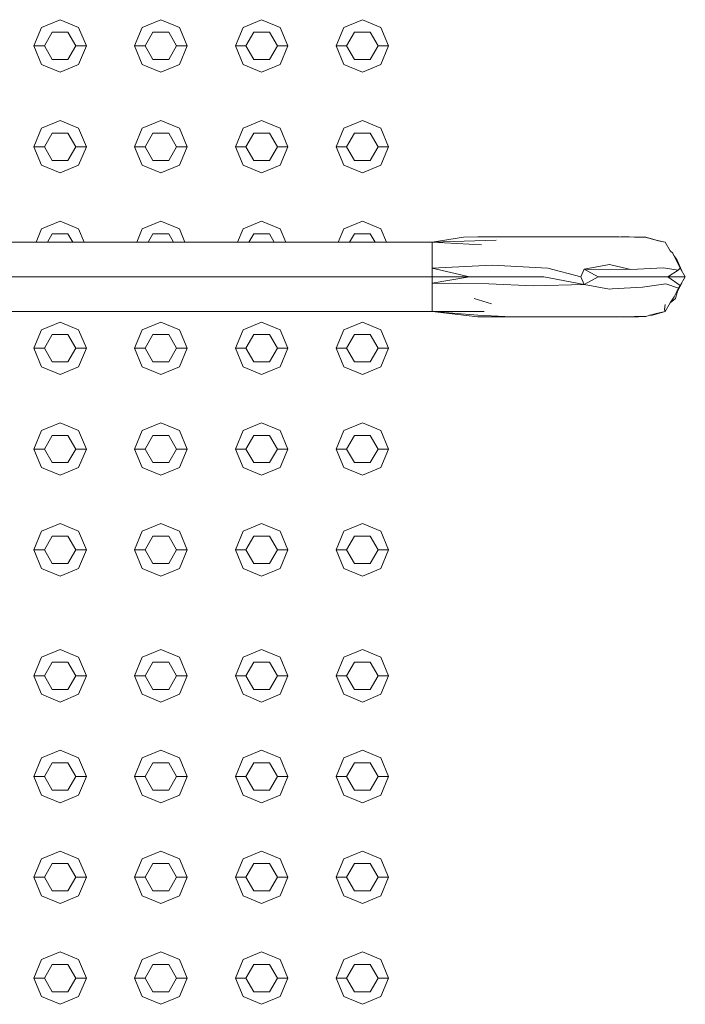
# Model space of a CAD drawing. Header units: millimetres. Extents: x -261 to 187, y -214 to 106.
# Tile 622 of 656: x -213.838 to -213.52, y 12.789 to 13.259. Entities that reach past the tile are written whole.
import ezdxf

# ---------------------------------------------------------------- set-up
doc = ezdxf.new("R2010")
doc.units = ezdxf.units.MM
doc.header["$LTSCALE"] = 0.005
doc.header["$MEASUREMENT"] = 0
doc.layers.add('IFC-Elemento construtivo genérico-Contorno', color=9, linetype='Continuous', lineweight=5)
doc.layers.add('IFC-Escada-Contorno', color=9, linetype='Continuous', lineweight=5)

msp = doc.modelspace()

# ---------------------------------------------------------------- linework, layer by layer
at = {"layer": 'IFC-Elemento construtivo genérico-Contorno', "lineweight": 5}
for p, q in [((-213.8274, 13.25548), (-213.81855, 13.25914)), ((-213.81855, 13.25914), (-213.80969, 13.25548)), ((-213.77931, 13.25548), (-213.77046, 13.25914)), ((-213.77046, 13.25914), (-213.7616, 13.25548)), ((-213.73122, 13.25548), (-213.72236, 13.25914)), ((-213.72236, 13.25914), (-213.71351, 13.25548)), ((-213.68313, 13.25548), (-213.67427, 13.25914)), ((-213.67427, 13.25914), (-213.66542, 13.25548)), ((-213.83107, 13.24662), (-213.8274, 13.25548)), ((-213.82606, 13.24662), (-213.8223, 13.25313)), ((-213.8223, 13.25313), (-213.81479, 13.25313)), ((-213.81479, 13.25313), (-213.81103, 13.24662)), ((-213.80969, 13.25548), (-213.80602, 13.24662)), ((-213.78298, 13.24662), (-213.77931, 13.25548)), ((-213.77797, 13.24662), (-213.77421, 13.25313)), ((-213.77421, 13.25313), (-213.7667, 13.25313)), ((-213.7667, 13.25313), (-213.76294, 13.24662)), ((-213.7616, 13.25548), (-213.75793, 13.24662)), ((-213.73489, 13.24662), (-213.73122, 13.25548)), ((-213.72988, 13.24662), (-213.72612, 13.25313)), ((-213.72612, 13.25313), (-213.71861, 13.25313)), ((-213.71861, 13.25313), (-213.71485, 13.24662)), ((-213.71351, 13.25548), (-213.70984, 13.24662)), ((-213.6868, 13.24662), (-213.68313, 13.25548)), ((-213.68179, 13.24662), (-213.67803, 13.25313)), ((-213.67803, 13.25313), (-213.67052, 13.25313)), ((-213.67052, 13.25313), (-213.66676, 13.24662)), ((-213.66542, 13.25548), (-213.66175, 13.24662)), ((-213.83107, 13.24662), (-213.82606, 13.24662)), ((-213.83107, 13.24662), (-213.8274, 13.23777)), ((-213.82606, 13.24662), (-213.8223, 13.24011)), ((-213.81479, 13.24011), (-213.81103, 13.24662)), ((-213.81103, 13.24662), (-213.80602, 13.24662)), ((-213.80969, 13.23777), (-213.80602, 13.24662)), ((-213.78298, 13.24662), (-213.77797, 13.24662)), ((-213.78298, 13.24662), (-213.77931, 13.23777)), ((-213.77797, 13.24662), (-213.77421, 13.24011)), ((-213.7667, 13.24011), (-213.76294, 13.24662)), ((-213.76294, 13.24662), (-213.75793, 13.24662)), ((-213.7616, 13.23777), (-213.75793, 13.24662)), ((-213.73489, 13.24662), (-213.72988, 13.24662)), ((-213.73489, 13.24662), (-213.73122, 13.23777)), ((-213.72988, 13.24662), (-213.72612, 13.24011)), ((-213.71861, 13.24011), (-213.71485, 13.24662)), ((-213.71485, 13.24662), (-213.70984, 13.24662)), ((-213.71351, 13.23777), (-213.70984, 13.24662)), ((-213.6868, 13.24662), (-213.68179, 13.24662)), ((-213.6868, 13.24662), (-213.68313, 13.23777)), ((-213.68179, 13.24662), (-213.67803, 13.24011)), ((-213.67052, 13.24011), (-213.66676, 13.24662)), ((-213.66676, 13.24662), (-213.66175, 13.24662)), ((-213.66542, 13.23777), (-213.66175, 13.24662)), ((-213.8274, 13.23777), (-213.81855, 13.2341)), ((-213.8223, 13.24011), (-213.81479, 13.24011)), ((-213.81855, 13.2341), (-213.80969, 13.23777)), ((-213.77931, 13.23777), (-213.77046, 13.2341)), ((-213.77421, 13.24011), (-213.7667, 13.24011)), ((-213.77046, 13.2341), (-213.7616, 13.23777)), ((-213.73122, 13.23777), (-213.72236, 13.2341)), ((-213.72612, 13.24011), (-213.71861, 13.24011)), ((-213.72236, 13.2341), (-213.71351, 13.23777)), ((-213.68313, 13.23777), (-213.67427, 13.2341)), ((-213.67803, 13.24011), (-213.67052, 13.24011)), ((-213.67427, 13.2341), (-213.66542, 13.23777)), ((-213.8274, 13.20739), (-213.81855, 13.21106)), ((-213.81855, 13.21106), (-213.80969, 13.20739)), ((-213.77931, 13.20739), (-213.77046, 13.21106)), ((-213.77046, 13.21106), (-213.7616, 13.20739)), ((-213.73122, 13.20739), (-213.72236, 13.21106)), ((-213.72236, 13.21106), (-213.71351, 13.20739)), ((-213.68313, 13.20739), (-213.67427, 13.21106)), ((-213.67427, 13.21106), (-213.66542, 13.20739)), ((-213.83107, 13.19853), (-213.8274, 13.20739)), ((-213.82606, 13.19853), (-213.8223, 13.20504)), ((-213.8223, 13.20504), (-213.81479, 13.20504)), ((-213.81479, 13.20504), (-213.81103, 13.19853)), ((-213.80969, 13.20739), (-213.80602, 13.19853)), ((-213.78298, 13.19853), (-213.77931, 13.20739)), ((-213.77797, 13.19853), (-213.77421, 13.20504)), ((-213.77421, 13.20504), (-213.7667, 13.20504)), ((-213.7667, 13.20504), (-213.76294, 13.19853)), ((-213.7616, 13.20739), (-213.75793, 13.19853)), ((-213.73489, 13.19853), (-213.73122, 13.20739)), ((-213.72988, 13.19853), (-213.72612, 13.20504)), ((-213.72612, 13.20504), (-213.71861, 13.20504)), ((-213.71861, 13.20504), (-213.71485, 13.19853)), ((-213.71351, 13.20739), (-213.70984, 13.19853)), ((-213.6868, 13.19853), (-213.68313, 13.20739)), ((-213.68179, 13.19853), (-213.67803, 13.20504)), ((-213.67803, 13.20504), (-213.67052, 13.20504)), ((-213.67052, 13.20504), (-213.66676, 13.19853)), ((-213.66542, 13.20739), (-213.66175, 13.19853)), ((-213.83107, 13.19853), (-213.82606, 13.19853)), ((-213.83107, 13.19853), (-213.8274, 13.18967)), ((-213.82606, 13.19853), (-213.8223, 13.19202)), ((-213.81479, 13.19202), (-213.81103, 13.19853)), ((-213.81103, 13.19853), (-213.80602, 13.19853)), ((-213.80969, 13.18967), (-213.80602, 13.19853)), ((-213.78298, 13.19853), (-213.77797, 13.19853)), ((-213.78298, 13.19853), (-213.77931, 13.18967)), ((-213.77797, 13.19853), (-213.77421, 13.19202)), ((-213.7667, 13.19202), (-213.76294, 13.19853)), ((-213.76294, 13.19853), (-213.75793, 13.19853)), ((-213.7616, 13.18967), (-213.75793, 13.19853)), ((-213.73489, 13.19853), (-213.72988, 13.19853)), ((-213.73489, 13.19853), (-213.73122, 13.18967)), ((-213.72988, 13.19853), (-213.72612, 13.19202)), ((-213.71861, 13.19202), (-213.71485, 13.19853)), ((-213.71485, 13.19853), (-213.70984, 13.19853)), ((-213.71351, 13.18967), (-213.70984, 13.19853)), ((-213.6868, 13.19853), (-213.68179, 13.19853)), ((-213.6868, 13.19853), (-213.68313, 13.18967)), ((-213.68179, 13.19853), (-213.67803, 13.19202)), ((-213.67052, 13.19202), (-213.66676, 13.19853)), ((-213.66676, 13.19853), (-213.66175, 13.19853)), ((-213.66542, 13.18967), (-213.66175, 13.19853)), ((-213.8223, 13.19202), (-213.81479, 13.19202)), ((-213.77421, 13.19202), (-213.7667, 13.19202)), ((-213.72612, 13.19202), (-213.71861, 13.19202)), ((-213.67803, 13.19202), (-213.67052, 13.19202)), ((-213.8274, 13.18967), (-213.81855, 13.18601)), ((-213.81855, 13.18601), (-213.80969, 13.18967)), ((-213.77931, 13.18967), (-213.77046, 13.18601)), ((-213.77046, 13.18601), (-213.7616, 13.18967)), ((-213.73122, 13.18967), (-213.72236, 13.18601)), ((-213.72236, 13.18601), (-213.71351, 13.18967)), ((-213.68313, 13.18967), (-213.67427, 13.18601)), ((-213.67427, 13.18601), (-213.66542, 13.18967)), ((-213.8274, 13.15929), (-213.81855, 13.16296)), ((-213.81855, 13.16296), (-213.80969, 13.15929)), ((-213.77931, 13.15929), (-213.77046, 13.16296)), ((-213.77046, 13.16296), (-213.7616, 13.15929)), ((-213.73122, 13.15929), (-213.72236, 13.16296)), ((-213.72236, 13.16296), (-213.71351, 13.15929)), ((-213.68313, 13.15929), (-213.67427, 13.16296)), ((-213.67427, 13.16296), (-213.66542, 13.15929)), ((-213.83003, 13.15294), (-213.8274, 13.15929)), ((-213.80969, 13.15929), (-213.80706, 13.15294)), ((-213.78194, 13.15294), (-213.77931, 13.15929)), ((-213.7616, 13.15929), (-213.75897, 13.15294)), ((-213.73385, 13.15294), (-213.73122, 13.15929)), ((-213.71351, 13.15929), (-213.71088, 13.15294)), ((-213.68576, 13.15294), (-213.68313, 13.15929)), ((-213.66542, 13.15929), (-213.66279, 13.15294)), ((-213.82462, 13.15294), (-213.8223, 13.15694)), ((-213.8223, 13.15694), (-213.81479, 13.15694)), ((-213.81479, 13.15694), (-213.81248, 13.15294)), ((-213.77652, 13.15294), (-213.77421, 13.15694)), ((-213.77421, 13.15694), (-213.7667, 13.15694)), ((-213.7667, 13.15694), (-213.76439, 13.15294)), ((-213.72843, 13.15294), (-213.72612, 13.15694)), ((-213.72612, 13.15694), (-213.71861, 13.15694)), ((-213.71861, 13.15694), (-213.7163, 13.15294)), ((-213.68034, 13.15294), (-213.67803, 13.15694)), ((-213.67803, 13.15694), (-213.67052, 13.15694)), ((-213.67052, 13.15694), (-213.6682, 13.15294)), ((-213.8274, 13.1112), (-213.81855, 13.11487)), ((-213.81855, 13.11487), (-213.80969, 13.1112)), ((-213.77931, 13.1112), (-213.77046, 13.11487)), ((-213.77046, 13.11487), (-213.7616, 13.1112)), ((-213.73122, 13.1112), (-213.72236, 13.11487)), ((-213.72236, 13.11487), (-213.71351, 13.1112)), ((-213.68313, 13.1112), (-213.67427, 13.11487)), ((-213.67427, 13.11487), (-213.66542, 13.1112)), ((-213.83107, 13.10235), (-213.8274, 13.1112)), ((-213.80969, 13.1112), (-213.80602, 13.10235)), ((-213.78298, 13.10235), (-213.77931, 13.1112)), ((-213.7616, 13.1112), (-213.75793, 13.10235)), ((-213.73489, 13.10235), (-213.73122, 13.1112)), ((-213.71351, 13.1112), (-213.70984, 13.10235)), ((-213.6868, 13.10235), (-213.68313, 13.1112)), ((-213.66542, 13.1112), (-213.66175, 13.10235)), ((-213.82606, 13.10235), (-213.8223, 13.10885)), ((-213.8223, 13.10885), (-213.81479, 13.10885)), ((-213.81479, 13.10885), (-213.81103, 13.10235)), ((-213.77797, 13.10235), (-213.77421, 13.10885)), ((-213.77421, 13.10885), (-213.7667, 13.10885)), ((-213.7667, 13.10885), (-213.76294, 13.10235)), ((-213.72988, 13.10235), (-213.72612, 13.10885)), ((-213.72612, 13.10885), (-213.71861, 13.10885)), ((-213.71861, 13.10885), (-213.71485, 13.10235)), ((-213.68179, 13.10235), (-213.67803, 13.10885)), ((-213.67803, 13.10885), (-213.67052, 13.10885)), ((-213.67052, 13.10885), (-213.66676, 13.10235)), ((-213.83107, 13.10235), (-213.82606, 13.10235)), ((-213.83107, 13.10235), (-213.8274, 13.09349)), ((-213.82606, 13.10235), (-213.8223, 13.09584)), ((-213.81479, 13.09584), (-213.81103, 13.10235)), ((-213.81103, 13.10235), (-213.80602, 13.10235)), ((-213.80969, 13.09349), (-213.80602, 13.10235)), ((-213.78298, 13.10235), (-213.77797, 13.10235)), ((-213.78298, 13.10235), (-213.77931, 13.09349)), ((-213.77797, 13.10235), (-213.77421, 13.09584)), ((-213.7667, 13.09584), (-213.76294, 13.10235)), ((-213.76294, 13.10235), (-213.75793, 13.10235)), ((-213.7616, 13.09349), (-213.75793, 13.10235)), ((-213.73489, 13.10235), (-213.72988, 13.10235)), ((-213.73489, 13.10235), (-213.73122, 13.09349)), ((-213.72988, 13.10235), (-213.72612, 13.09584)), ((-213.71861, 13.09584), (-213.71485, 13.10235)), ((-213.71485, 13.10235), (-213.70984, 13.10235)), ((-213.71351, 13.09349), (-213.70984, 13.10235)), ((-213.6868, 13.10235), (-213.68179, 13.10235)), ((-213.6868, 13.10235), (-213.68313, 13.09349)), ((-213.68179, 13.10235), (-213.67803, 13.09584)), ((-213.67052, 13.09584), (-213.66676, 13.10235)), ((-213.66676, 13.10235), (-213.66175, 13.10235)), ((-213.66542, 13.09349), (-213.66175, 13.10235)), ((-213.8274, 13.09349), (-213.81855, 13.08982)), ((-213.8223, 13.09584), (-213.81479, 13.09584)), ((-213.81855, 13.08982), (-213.80969, 13.09349)), ((-213.77931, 13.09349), (-213.77046, 13.08982)), ((-213.77421, 13.09584), (-213.7667, 13.09584)), ((-213.77046, 13.08982), (-213.7616, 13.09349)), ((-213.73122, 13.09349), (-213.72236, 13.08982)), ((-213.72612, 13.09584), (-213.71861, 13.09584)), ((-213.72236, 13.08982), (-213.71351, 13.09349)), ((-213.68313, 13.09349), (-213.67427, 13.08982)), ((-213.67803, 13.09584), (-213.67052, 13.09584)), ((-213.67427, 13.08982), (-213.66542, 13.09349)), ((-213.83107, 13.05425), (-213.8274, 13.06311)), ((-213.8274, 13.06311), (-213.81855, 13.06678)), ((-213.81855, 13.06678), (-213.80969, 13.06311)), ((-213.80969, 13.06311), (-213.80602, 13.05425)), ((-213.78298, 13.05425), (-213.77931, 13.06311)), ((-213.77931, 13.06311), (-213.77046, 13.06678)), ((-213.77046, 13.06678), (-213.7616, 13.06311)), ((-213.7616, 13.06311), (-213.75793, 13.05425)), ((-213.73489, 13.05425), (-213.73122, 13.06311)), ((-213.73122, 13.06311), (-213.72236, 13.06678)), ((-213.72236, 13.06678), (-213.71351, 13.06311)), ((-213.71351, 13.06311), (-213.70984, 13.05425)), ((-213.6868, 13.05425), (-213.68313, 13.06311)), ((-213.68313, 13.06311), (-213.67427, 13.06678)), ((-213.67427, 13.06678), (-213.66542, 13.06311)), ((-213.66542, 13.06311), (-213.66175, 13.05425)), ((-213.82606, 13.05425), (-213.8223, 13.06076)), ((-213.8223, 13.06076), (-213.81479, 13.06076)), ((-213.81479, 13.06076), (-213.81103, 13.05425)), ((-213.77797, 13.05425), (-213.77421, 13.06076)), ((-213.77421, 13.06076), (-213.7667, 13.06076)), ((-213.7667, 13.06076), (-213.76294, 13.05425)), ((-213.72988, 13.05425), (-213.72612, 13.06076)), ((-213.72612, 13.06076), (-213.71861, 13.06076)), ((-213.71861, 13.06076), (-213.71485, 13.05425)), ((-213.68179, 13.05425), (-213.67803, 13.06076)), ((-213.67803, 13.06076), (-213.67052, 13.06076)), ((-213.67052, 13.06076), (-213.66676, 13.05425)), ((-213.83107, 13.05425), (-213.82606, 13.05425)), ((-213.83107, 13.05425), (-213.8274, 13.0454)), ((-213.82606, 13.05425), (-213.8223, 13.04775)), ((-213.81479, 13.04775), (-213.81103, 13.05425)), ((-213.81103, 13.05425), (-213.80602, 13.05425)), ((-213.80969, 13.0454), (-213.80602, 13.05425)), ((-213.78298, 13.05425), (-213.77797, 13.05425)), ((-213.78298, 13.05425), (-213.77931, 13.0454)), ((-213.77797, 13.05425), (-213.77421, 13.04775)), ((-213.7667, 13.04775), (-213.76294, 13.05425)), ((-213.76294, 13.05425), (-213.75793, 13.05425)), ((-213.7616, 13.0454), (-213.75793, 13.05425)), ((-213.73489, 13.05425), (-213.72988, 13.05425)), ((-213.73489, 13.05425), (-213.73122, 13.0454)), ((-213.72988, 13.05425), (-213.72612, 13.04775)), ((-213.71861, 13.04775), (-213.71485, 13.05425)), ((-213.71485, 13.05425), (-213.70984, 13.05425)), ((-213.71351, 13.0454), (-213.70984, 13.05425)), ((-213.6868, 13.05425), (-213.68179, 13.05425)), ((-213.6868, 13.05425), (-213.68313, 13.0454)), ((-213.68179, 13.05425), (-213.67803, 13.04775)), ((-213.67052, 13.04775), (-213.66676, 13.05425)), ((-213.66676, 13.05425), (-213.66175, 13.05425)), ((-213.66542, 13.0454), (-213.66175, 13.05425)), ((-213.8274, 13.0454), (-213.81855, 13.04173)), ((-213.8223, 13.04775), (-213.81479, 13.04775)), ((-213.81855, 13.04173), (-213.80969, 13.0454)), ((-213.77931, 13.0454), (-213.77046, 13.04173)), ((-213.77421, 13.04775), (-213.7667, 13.04775)), ((-213.77046, 13.04173), (-213.7616, 13.0454)), ((-213.73122, 13.0454), (-213.72236, 13.04173)), ((-213.72612, 13.04775), (-213.71861, 13.04775)), ((-213.72236, 13.04173), (-213.71351, 13.0454)), ((-213.68313, 13.0454), (-213.67427, 13.04173)), ((-213.67803, 13.04775), (-213.67052, 13.04775)), ((-213.67427, 13.04173), (-213.66542, 13.0454)), ((-213.8274, 13.01502), (-213.81855, 13.01869)), ((-213.81855, 13.01869), (-213.80969, 13.01502)), ((-213.77931, 13.01502), (-213.77046, 13.01869)), ((-213.77046, 13.01869), (-213.7616, 13.01502)), ((-213.73122, 13.01502), (-213.72236, 13.01869)), ((-213.72236, 13.01869), (-213.71351, 13.01502)), ((-213.68313, 13.01502), (-213.67427, 13.01869)), ((-213.67427, 13.01869), (-213.66542, 13.01502)), ((-213.83107, 13.00616), (-213.8274, 13.01502)), ((-213.82606, 13.00616), (-213.8223, 13.01267)), ((-213.8223, 13.01267), (-213.81479, 13.01267)), ((-213.81479, 13.01267), (-213.81103, 13.00616)), ((-213.80969, 13.01502), (-213.80602, 13.00616)), ((-213.78298, 13.00616), (-213.77931, 13.01502)), ((-213.77797, 13.00616), (-213.77421, 13.01267)), ((-213.77421, 13.01267), (-213.7667, 13.01267)), ((-213.7667, 13.01267), (-213.76294, 13.00616)), ((-213.7616, 13.01502), (-213.75793, 13.00616)), ((-213.73489, 13.00616), (-213.73122, 13.01502)), ((-213.72988, 13.00616), (-213.72612, 13.01267)), ((-213.72612, 13.01267), (-213.71861, 13.01267)), ((-213.71861, 13.01267), (-213.71485, 13.00616)), ((-213.71351, 13.01502), (-213.70984, 13.00616)), ((-213.6868, 13.00616), (-213.68313, 13.01502)), ((-213.68179, 13.00616), (-213.67803, 13.01267)), ((-213.67803, 13.01267), (-213.67052, 13.01267)), ((-213.67052, 13.01267), (-213.66676, 13.00616)), ((-213.66542, 13.01502), (-213.66175, 13.00616)), ((-213.83107, 13.00616), (-213.82606, 13.00616)), ((-213.83107, 13.00616), (-213.8274, 12.99731)), ((-213.82606, 13.00616), (-213.8223, 12.99966)), ((-213.81479, 12.99966), (-213.81103, 13.00616)), ((-213.81103, 13.00616), (-213.80602, 13.00616)), ((-213.80969, 12.99731), (-213.80602, 13.00616)), ((-213.78298, 13.00616), (-213.77797, 13.00616)), ((-213.78298, 13.00616), (-213.77931, 12.99731)), ((-213.77797, 13.00616), (-213.77421, 12.99966)), ((-213.7667, 12.99966), (-213.76294, 13.00616)), ((-213.76294, 13.00616), (-213.75793, 13.00616)), ((-213.7616, 12.99731), (-213.75793, 13.00616)), ((-213.73489, 13.00616), (-213.72988, 13.00616)), ((-213.73489, 13.00616), (-213.73122, 12.99731)), ((-213.72988, 13.00616), (-213.72612, 12.99966)), ((-213.71861, 12.99966), (-213.71485, 13.00616)), ((-213.71485, 13.00616), (-213.70984, 13.00616)), ((-213.71351, 12.99731), (-213.70984, 13.00616)), ((-213.6868, 13.00616), (-213.68179, 13.00616)), ((-213.6868, 13.00616), (-213.68313, 12.99731)), ((-213.68179, 13.00616), (-213.67803, 12.99966)), ((-213.67052, 12.99966), (-213.66676, 13.00616)), ((-213.66676, 13.00616), (-213.66175, 13.00616)), ((-213.66542, 12.99731), (-213.66175, 13.00616)), ((-213.8274, 12.99731), (-213.81855, 12.99364)), ((-213.8223, 12.99966), (-213.81479, 12.99966)), ((-213.81855, 12.99364), (-213.80969, 12.99731)), ((-213.77931, 12.99731), (-213.77046, 12.99364)), ((-213.77421, 12.99966), (-213.7667, 12.99966)), ((-213.77046, 12.99364), (-213.7616, 12.99731)), ((-213.73122, 12.99731), (-213.72236, 12.99364)), ((-213.72612, 12.99966), (-213.71861, 12.99966)), ((-213.72236, 12.99364), (-213.71351, 12.99731)), ((-213.68313, 12.99731), (-213.67427, 12.99364)), ((-213.67803, 12.99966), (-213.67052, 12.99966)), ((-213.67427, 12.99364), (-213.66542, 12.99731)), ((-213.8274, 12.9549), (-213.81855, 12.95857)), ((-213.81855, 12.95857), (-213.80969, 12.9549)), ((-213.77931, 12.9549), (-213.77046, 12.95857)), ((-213.77046, 12.95857), (-213.7616, 12.9549)), ((-213.73122, 12.9549), (-213.72236, 12.95857)), ((-213.72236, 12.95857), (-213.71351, 12.9549)), ((-213.68313, 12.9549), (-213.67427, 12.95857)), ((-213.67427, 12.95857), (-213.66542, 12.9549)), ((-213.83107, 12.94605), (-213.8274, 12.9549)), ((-213.82606, 12.94605), (-213.8223, 12.95256)), ((-213.8223, 12.95256), (-213.81479, 12.95256)), ((-213.81479, 12.95256), (-213.81103, 12.94605)), ((-213.80969, 12.9549), (-213.80602, 12.94605)), ((-213.78298, 12.94605), (-213.77931, 12.9549)), ((-213.77797, 12.94605), (-213.77421, 12.95256)), ((-213.77421, 12.95256), (-213.7667, 12.95256)), ((-213.7667, 12.95256), (-213.76294, 12.94605)), ((-213.7616, 12.9549), (-213.75793, 12.94605)), ((-213.73489, 12.94605), (-213.73122, 12.9549)), ((-213.72988, 12.94605), (-213.72612, 12.95256)), ((-213.72612, 12.95256), (-213.71861, 12.95256)), ((-213.71861, 12.95256), (-213.71485, 12.94605)), ((-213.71351, 12.9549), (-213.70984, 12.94605)), ((-213.6868, 12.94605), (-213.68313, 12.9549)), ((-213.68179, 12.94605), (-213.67803, 12.95256)), ((-213.67803, 12.95256), (-213.67052, 12.95256)), ((-213.67052, 12.95256), (-213.66676, 12.94605)), ((-213.66542, 12.9549), (-213.66175, 12.94605)), ((-213.83107, 12.94605), (-213.82606, 12.94605)), ((-213.83107, 12.94605), (-213.8274, 12.93719)), ((-213.82606, 12.94605), (-213.8223, 12.93954)), ((-213.81479, 12.93954), (-213.81103, 12.94605)), ((-213.81103, 12.94605), (-213.80602, 12.94605)), ((-213.80969, 12.93719), (-213.80602, 12.94605)), ((-213.78298, 12.94605), (-213.77797, 12.94605)), ((-213.78298, 12.94605), (-213.77931, 12.93719)), ((-213.77797, 12.94605), (-213.77421, 12.93954)), ((-213.7667, 12.93954), (-213.76294, 12.94605)), ((-213.76294, 12.94605), (-213.75793, 12.94605)), ((-213.7616, 12.93719), (-213.75793, 12.94605)), ((-213.73489, 12.94605), (-213.72988, 12.94605)), ((-213.73489, 12.94605), (-213.73122, 12.93719)), ((-213.72988, 12.94605), (-213.72612, 12.93954)), ((-213.71861, 12.93954), (-213.71485, 12.94605)), ((-213.71485, 12.94605), (-213.70984, 12.94605)), ((-213.71351, 12.93719), (-213.70984, 12.94605)), ((-213.6868, 12.94605), (-213.68179, 12.94605)), ((-213.6868, 12.94605), (-213.68313, 12.93719)), ((-213.68179, 12.94605), (-213.67803, 12.93954)), ((-213.67052, 12.93954), (-213.66676, 12.94605)), ((-213.66676, 12.94605), (-213.66175, 12.94605)), ((-213.66542, 12.93719), (-213.66175, 12.94605)), ((-213.8274, 12.93719), (-213.81855, 12.93352)), ((-213.8223, 12.93954), (-213.81479, 12.93954)), ((-213.81855, 12.93352), (-213.80969, 12.93719)), ((-213.77931, 12.93719), (-213.77046, 12.93352)), ((-213.77421, 12.93954), (-213.7667, 12.93954)), ((-213.77046, 12.93352), (-213.7616, 12.93719)), ((-213.73122, 12.93719), (-213.72236, 12.93352)), ((-213.72612, 12.93954), (-213.71861, 12.93954)), ((-213.72236, 12.93352), (-213.71351, 12.93719)), ((-213.68313, 12.93719), (-213.67427, 12.93352)), ((-213.67803, 12.93954), (-213.67052, 12.93954)), ((-213.67427, 12.93352), (-213.66542, 12.93719)), ((-213.8274, 12.90681), (-213.81855, 12.91048)), ((-213.81855, 12.91048), (-213.80969, 12.90681)), ((-213.77931, 12.90681), (-213.77046, 12.91048)), ((-213.77046, 12.91048), (-213.7616, 12.90681)), ((-213.73122, 12.90681), (-213.72236, 12.91048)), ((-213.72236, 12.91048), (-213.71351, 12.90681)), ((-213.68313, 12.90681), (-213.67427, 12.91048)), ((-213.67427, 12.91048), (-213.66542, 12.90681)), ((-213.83107, 12.89796), (-213.8274, 12.90681)), ((-213.82606, 12.89796), (-213.8223, 12.90447)), ((-213.8223, 12.90447), (-213.81479, 12.90447)), ((-213.81479, 12.90447), (-213.81103, 12.89796)), ((-213.80969, 12.90681), (-213.80602, 12.89796)), ((-213.78298, 12.89796), (-213.77931, 12.90681)), ((-213.77797, 12.89796), (-213.77421, 12.90447)), ((-213.77421, 12.90447), (-213.7667, 12.90447)), ((-213.7667, 12.90447), (-213.76294, 12.89796)), ((-213.7616, 12.90681), (-213.75793, 12.89796)), ((-213.73489, 12.89796), (-213.73122, 12.90681)), ((-213.72988, 12.89796), (-213.72612, 12.90447)), ((-213.72612, 12.90447), (-213.71861, 12.90447)), ((-213.71861, 12.90447), (-213.71485, 12.89796)), ((-213.71351, 12.90681), (-213.70984, 12.89796)), ((-213.6868, 12.89796), (-213.68313, 12.90681)), ((-213.68179, 12.89796), (-213.67803, 12.90447)), ((-213.67803, 12.90447), (-213.67052, 12.90447)), ((-213.67052, 12.90447), (-213.66676, 12.89796)), ((-213.66542, 12.90681), (-213.66175, 12.89796)), ((-213.83107, 12.89796), (-213.82606, 12.89796)), ((-213.83107, 12.89796), (-213.8274, 12.8891)), ((-213.82606, 12.89796), (-213.8223, 12.89145)), ((-213.81479, 12.89145), (-213.81103, 12.89796)), ((-213.81103, 12.89796), (-213.80602, 12.89796)), ((-213.80969, 12.8891), (-213.80602, 12.89796)), ((-213.78298, 12.89796), (-213.77797, 12.89796)), ((-213.78298, 12.89796), (-213.77931, 12.8891)), ((-213.77797, 12.89796), (-213.77421, 12.89145)), ((-213.7667, 12.89145), (-213.76294, 12.89796)), ((-213.76294, 12.89796), (-213.75793, 12.89796)), ((-213.7616, 12.8891), (-213.75793, 12.89796)), ((-213.73489, 12.89796), (-213.72988, 12.89796)), ((-213.73489, 12.89796), (-213.73122, 12.8891)), ((-213.72988, 12.89796), (-213.72612, 12.89145)), ((-213.71861, 12.89145), (-213.71485, 12.89796)), ((-213.71485, 12.89796), (-213.70984, 12.89796)), ((-213.71351, 12.8891), (-213.70984, 12.89796)), ((-213.6868, 12.89796), (-213.68179, 12.89796)), ((-213.6868, 12.89796), (-213.68313, 12.8891)), ((-213.68179, 12.89796), (-213.67803, 12.89145)), ((-213.67052, 12.89145), (-213.66676, 12.89796)), ((-213.66676, 12.89796), (-213.66175, 12.89796)), ((-213.66542, 12.8891), (-213.66175, 12.89796)), ((-213.8223, 12.89145), (-213.81479, 12.89145)), ((-213.77421, 12.89145), (-213.7667, 12.89145)), ((-213.72612, 12.89145), (-213.71861, 12.89145)), ((-213.67803, 12.89145), (-213.67052, 12.89145)), ((-213.8274, 12.8891), (-213.81855, 12.88544)), ((-213.81855, 12.88544), (-213.80969, 12.8891)), ((-213.77931, 12.8891), (-213.77046, 12.88544)), ((-213.77046, 12.88544), (-213.7616, 12.8891)), ((-213.73122, 12.8891), (-213.72236, 12.88544)), ((-213.72236, 12.88544), (-213.71351, 12.8891)), ((-213.68313, 12.8891), (-213.67427, 12.88544)), ((-213.67427, 12.88544), (-213.66542, 12.8891)), ((-213.8274, 12.85872), (-213.81855, 12.86239)), ((-213.81855, 12.86239), (-213.80969, 12.85872)), ((-213.77931, 12.85872), (-213.77046, 12.86239)), ((-213.77046, 12.86239), (-213.7616, 12.85872)), ((-213.73122, 12.85872), (-213.72236, 12.86239)), ((-213.72236, 12.86239), (-213.71351, 12.85872)), ((-213.68313, 12.85872), (-213.67427, 12.86239)), ((-213.67427, 12.86239), (-213.66542, 12.85872)), ((-213.83107, 12.84986), (-213.8274, 12.85872)), ((-213.82606, 12.84986), (-213.8223, 12.85637)), ((-213.8223, 12.85637), (-213.81479, 12.85637)), ((-213.81479, 12.85637), (-213.81103, 12.84986)), ((-213.80969, 12.85872), (-213.80602, 12.84986)), ((-213.78298, 12.84986), (-213.77931, 12.85872)), ((-213.77797, 12.84986), (-213.77421, 12.85637)), ((-213.77421, 12.85637), (-213.7667, 12.85637)), ((-213.7667, 12.85637), (-213.76294, 12.84986)), ((-213.7616, 12.85872), (-213.75793, 12.84986)), ((-213.73489, 12.84986), (-213.73122, 12.85872)), ((-213.72988, 12.84986), (-213.72612, 12.85637)), ((-213.72612, 12.85637), (-213.71861, 12.85637)), ((-213.71861, 12.85637), (-213.71485, 12.84986)), ((-213.71351, 12.85872), (-213.70984, 12.84986)), ((-213.6868, 12.84986), (-213.68313, 12.85872)), ((-213.68179, 12.84986), (-213.67803, 12.85637)), ((-213.67803, 12.85637), (-213.67052, 12.85637)), ((-213.67052, 12.85637), (-213.66676, 12.84986)), ((-213.66542, 12.85872), (-213.66175, 12.84986)), ((-213.83107, 12.84986), (-213.82606, 12.84986)), ((-213.83107, 12.84986), (-213.8274, 12.84101)), ((-213.82606, 12.84986), (-213.8223, 12.84336)), ((-213.81479, 12.84336), (-213.81103, 12.84986)), ((-213.81103, 12.84986), (-213.80602, 12.84986)), ((-213.80969, 12.84101), (-213.80602, 12.84986)), ((-213.78298, 12.84986), (-213.77797, 12.84986)), ((-213.78298, 12.84986), (-213.77931, 12.84101)), ((-213.77797, 12.84986), (-213.77421, 12.84336)), ((-213.7667, 12.84336), (-213.76294, 12.84986)), ((-213.76294, 12.84986), (-213.75793, 12.84986)), ((-213.7616, 12.84101), (-213.75793, 12.84986)), ((-213.73489, 12.84986), (-213.72988, 12.84986)), ((-213.73489, 12.84986), (-213.73122, 12.84101)), ((-213.72988, 12.84986), (-213.72612, 12.84336)), ((-213.71861, 12.84336), (-213.71485, 12.84986)), ((-213.71485, 12.84986), (-213.70984, 12.84986)), ((-213.71351, 12.84101), (-213.70984, 12.84986)), ((-213.6868, 12.84986), (-213.68179, 12.84986)), ((-213.6868, 12.84986), (-213.68313, 12.84101)), ((-213.68179, 12.84986), (-213.67803, 12.84336)), ((-213.67052, 12.84336), (-213.66676, 12.84986)), ((-213.66676, 12.84986), (-213.66175, 12.84986)), ((-213.66542, 12.84101), (-213.66175, 12.84986)), ((-213.8223, 12.84336), (-213.81479, 12.84336)), ((-213.77421, 12.84336), (-213.7667, 12.84336)), ((-213.72612, 12.84336), (-213.71861, 12.84336)), ((-213.67803, 12.84336), (-213.67052, 12.84336)), ((-213.8274, 12.84101), (-213.81855, 12.83734)), ((-213.81855, 12.83734), (-213.80969, 12.84101)), ((-213.77931, 12.84101), (-213.77046, 12.83734)), ((-213.77046, 12.83734), (-213.7616, 12.84101)), ((-213.73122, 12.84101), (-213.72236, 12.83734)), ((-213.72236, 12.83734), (-213.71351, 12.84101)), ((-213.68313, 12.84101), (-213.67427, 12.83734)), ((-213.67427, 12.83734), (-213.66542, 12.84101)), ((-213.8274, 12.81063), (-213.81855, 12.8143)), ((-213.81855, 12.8143), (-213.80969, 12.81063)), ((-213.77931, 12.81063), (-213.77046, 12.8143)), ((-213.77046, 12.8143), (-213.7616, 12.81063)), ((-213.73122, 12.81063), (-213.72236, 12.8143)), ((-213.72236, 12.8143), (-213.71351, 12.81063)), ((-213.68313, 12.81063), (-213.67427, 12.8143)), ((-213.67427, 12.8143), (-213.66542, 12.81063)), ((-213.83107, 12.80177), (-213.8274, 12.81063)), ((-213.80969, 12.81063), (-213.80602, 12.80177)), ((-213.78298, 12.80177), (-213.77931, 12.81063)), ((-213.7616, 12.81063), (-213.75793, 12.80177)), ((-213.73489, 12.80177), (-213.73122, 12.81063)), ((-213.71351, 12.81063), (-213.70984, 12.80177)), ((-213.6868, 12.80177), (-213.68313, 12.81063)), ((-213.66542, 12.81063), (-213.66175, 12.80177)), ((-213.82606, 12.80177), (-213.8223, 12.80828)), ((-213.8223, 12.80828), (-213.81479, 12.80828)), ((-213.81479, 12.80828), (-213.81103, 12.80177)), ((-213.77797, 12.80177), (-213.77421, 12.80828)), ((-213.77421, 12.80828), (-213.7667, 12.80828)), ((-213.7667, 12.80828), (-213.76294, 12.80177)), ((-213.72988, 12.80177), (-213.72612, 12.80828)), ((-213.72612, 12.80828), (-213.71861, 12.80828)), ((-213.71861, 12.80828), (-213.71485, 12.80177)), ((-213.68179, 12.80177), (-213.67803, 12.80828)), ((-213.67803, 12.80828), (-213.67052, 12.80828)), ((-213.67052, 12.80828), (-213.66676, 12.80177)), ((-213.83107, 12.80177), (-213.82606, 12.80177)), ((-213.83107, 12.80177), (-213.8274, 12.79292)), ((-213.82606, 12.80177), (-213.8223, 12.79527)), ((-213.81479, 12.79527), (-213.81103, 12.80177)), ((-213.81103, 12.80177), (-213.80602, 12.80177)), ((-213.80969, 12.79292), (-213.80602, 12.80177)), ((-213.78298, 12.80177), (-213.77797, 12.80177)), ((-213.78298, 12.80177), (-213.77931, 12.79292)), ((-213.77797, 12.80177), (-213.77421, 12.79527)), ((-213.7667, 12.79527), (-213.76294, 12.80177)), ((-213.76294, 12.80177), (-213.75793, 12.80177)), ((-213.7616, 12.79292), (-213.75793, 12.80177)), ((-213.73489, 12.80177), (-213.72988, 12.80177)), ((-213.73489, 12.80177), (-213.73122, 12.79292)), ((-213.72988, 12.80177), (-213.72612, 12.79527)), ((-213.71861, 12.79527), (-213.71485, 12.80177)), ((-213.71485, 12.80177), (-213.70984, 12.80177)), ((-213.71351, 12.79292), (-213.70984, 12.80177)), ((-213.6868, 12.80177), (-213.68179, 12.80177)), ((-213.6868, 12.80177), (-213.68313, 12.79292)), ((-213.68179, 12.80177), (-213.67803, 12.79527)), ((-213.67052, 12.79527), (-213.66676, 12.80177)), ((-213.66676, 12.80177), (-213.66175, 12.80177)), ((-213.66542, 12.79292), (-213.66175, 12.80177)), ((-213.8223, 12.79527), (-213.81479, 12.79527)), ((-213.77421, 12.79527), (-213.7667, 12.79527)), ((-213.72612, 12.79527), (-213.71861, 12.79527)), ((-213.67803, 12.79527), (-213.67052, 12.79527)), ((-213.8274, 12.79292), (-213.81855, 12.78925)), ((-213.81855, 12.78925), (-213.80969, 12.79292)), ((-213.77931, 12.79292), (-213.77046, 12.78925)), ((-213.77046, 12.78925), (-213.7616, 12.79292)), ((-213.73122, 12.79292), (-213.72236, 12.78925)), ((-213.72236, 12.78925), (-213.71351, 12.79292)), ((-213.68313, 12.79292), (-213.67427, 12.78925)), ((-213.67427, 12.78925), (-213.66542, 12.79292))]:
    msp.add_line(p, q, dxfattribs=at)
at = {"layer": 'IFC-Escada-Contorno', "lineweight": 5}
for p, q in [((-213.8446, 13.15294), (-213.64101, 13.15294)), ((-213.64101, 13.15294), (-213.62594, 13.1553)), ((-213.64101, 13.15294), (-213.6104, 13.15398)), ((-213.64101, 13.15294), (-213.61734, 13.15167)), ((-213.64101, 13.13641), (-213.64101, 13.15294)), ((-213.62594, 13.1553), (-213.61922, 13.15547)), ((-213.61922, 13.15547), (-213.59725, 13.15549)), ((-213.59725, 13.15549), (-213.57593, 13.15546)), ((-213.59273, 13.15548), (-213.59093, 13.15549)), ((-213.59093, 13.15549), (-213.57437, 13.15547)), ((-213.57593, 13.15546), (-213.56277, 13.15547)), ((-213.57437, 13.15547), (-213.56856, 13.15547)), ((-213.56277, 13.15547), (-213.55177, 13.15549)), ((-213.55177, 13.15549), (-213.54435, 13.15539)), ((-213.55083, 13.15548), (-213.54692, 13.15549)), ((-213.54692, 13.15549), (-213.53929, 13.15539)), ((-213.54435, 13.15539), (-213.53899, 13.15528)), ((-213.53929, 13.15539), (-213.53295, 13.15366)), ((-213.53899, 13.15528), (-213.53408, 13.15389)), ((-213.53408, 13.15389), (-213.52967, 13.15294)), ((-213.53295, 13.15366), (-213.52967, 13.15294)), ((-213.52967, 13.15294), (-213.52728, 13.1488)), ((-213.52967, 13.15294), (-213.52729, 13.14881)), ((-213.52967, 13.15294), (-213.52729, 13.14881)), ((-213.52967, 13.15294), (-213.52728, 13.1488)), ((-213.64101, 13.14467), (-213.64101, 13.14881)), ((-213.52729, 13.14881), (-213.52616, 13.14772)), ((-213.52616, 13.14772), (-213.52387, 13.14314)), ((-213.64101, 13.14054), (-213.64101, 13.14467)), ((-213.52557, 13.14653), (-213.52412, 13.14463)), ((-213.52412, 13.14463), (-213.52184, 13.13937)), ((-213.52387, 13.14314), (-213.52252, 13.14054)), ((-213.64101, 13.14054), (-213.61236, 13.14195)), ((-213.64101, 13.14054), (-213.62315, 13.13641)), ((-213.64101, 13.13641), (-213.64101, 13.14054)), ((-213.61236, 13.14195), (-213.58573, 13.14058)), ((-213.58573, 13.14058), (-213.56996, 13.13641)), ((-213.56996, 13.13641), (-213.56847, 13.14012)), ((-213.56847, 13.14012), (-213.55632, 13.14225)), ((-213.56847, 13.14012), (-213.56174, 13.13641)), ((-213.56847, 13.14012), (-213.54617, 13.13992)), ((-213.55632, 13.14225), (-213.5551, 13.14196)), ((-213.5551, 13.14196), (-213.54617, 13.13992)), ((-213.54617, 13.13992), (-213.53054, 13.14078)), ((-213.53054, 13.14078), (-213.5235, 13.1396)), ((-213.52848, 13.13641), (-213.5235, 13.1396)), ((-213.5235, 13.1396), (-213.5224, 13.14066)), ((-213.52252, 13.14054), (-213.52239, 13.14063)), ((-213.52252, 13.14055), (-213.52013, 13.13641)), ((-213.52252, 13.14054), (-213.52013, 13.13641)), ((-213.52252, 13.14054), (-213.52013, 13.13641)), ((-213.8446, 13.13641), (-213.64101, 13.13641)), ((-213.64101, 13.12815), (-213.64101, 13.13641)), ((-213.64101, 13.13228), (-213.64101, 13.13641)), ((-213.64101, 13.13641), (-213.62315, 13.13641)), ((-213.64101, 13.13347), (-213.62315, 13.13641)), ((-213.64101, 13.13347), (-213.64101, 13.13641)), ((-213.64101, 13.11988), (-213.64101, 13.13641)), ((-213.62315, 13.13641), (-213.60548, 13.13641)), ((-213.60548, 13.13641), (-213.6053, 13.13641)), ((-213.6053, 13.13641), (-213.58772, 13.13641)), ((-213.58772, 13.13641), (-213.56841, 13.1327)), ((-213.56996, 13.13641), (-213.56841, 13.1327)), ((-213.56841, 13.1327), (-213.56174, 13.13641)), ((-213.56174, 13.13641), (-213.55352, 13.13641)), ((-213.55352, 13.13641), (-213.54517, 13.13641)), ((-213.54517, 13.13641), (-213.53682, 13.13641)), ((-213.53682, 13.13641), (-213.52848, 13.13641)), ((-213.52848, 13.13641), (-213.52252, 13.13228)), ((-213.52848, 13.13641), (-213.52013, 13.13641)), ((-213.52252, 13.13228), (-213.52013, 13.13641)), ((-213.52252, 13.13228), (-213.52013, 13.13641)), ((-213.52252, 13.13228), (-213.52013, 13.13641)), ((-213.64101, 13.13347), (-213.61395, 13.13314)), ((-213.64101, 13.13228), (-213.64101, 13.13347)), ((-213.64101, 13.12815), (-213.64101, 13.13228)), ((-213.61395, 13.13314), (-213.59279, 13.13207)), ((-213.59279, 13.13207), (-213.56841, 13.1327)), ((-213.56841, 13.1327), (-213.55632, 13.13057)), ((-213.55632, 13.13057), (-213.55498, 13.13066)), ((-213.55498, 13.13066), (-213.54052, 13.13154)), ((-213.54052, 13.13154), (-213.52937, 13.13312)), ((-213.52937, 13.13312), (-213.52335, 13.13105)), ((-213.52548, 13.12682), (-213.52335, 13.13105)), ((-213.52487, 13.12614), (-213.5239, 13.12955)), ((-213.5242, 13.12937), (-213.52253, 13.13225)), ((-213.5242, 13.12936), (-213.52307, 13.13132)), ((-213.52419, 13.12938), (-213.52252, 13.13228)), ((-213.5239, 13.12955), (-213.52184, 13.13344)), ((-213.52357, 13.13044), (-213.52307, 13.13132)), ((-213.52335, 13.13105), (-213.52252, 13.13228)), ((-213.52307, 13.13132), (-213.52269, 13.13198)), ((-213.64101, 13.12401), (-213.64101, 13.12815)), ((-213.62084, 13.12614), (-213.61256, 13.12347)), ((-213.52729, 13.12401), (-213.52548, 13.12682)), ((-213.52728, 13.12401), (-213.52487, 13.12614)), ((-213.8446, 13.11988), (-213.64101, 13.11988)), ((-213.64101, 13.11988), (-213.61617, 13.11987)), ((-213.64101, 13.11988), (-213.61916, 13.1182)), ((-213.64101, 13.11988), (-213.61922, 13.11735)), ((-213.53573, 13.1182), (-213.52967, 13.11988)), ((-213.53408, 13.11894), (-213.52967, 13.11988)), ((-213.53003, 13.12088), (-213.52976, 13.1233)), ((-213.53003, 13.12088), (-213.52967, 13.11988)), ((-213.52967, 13.11988), (-213.52728, 13.12402)), ((-213.52967, 13.11988), (-213.52728, 13.12402)), ((-213.52967, 13.11988), (-213.52729, 13.12401)), ((-213.52967, 13.11988), (-213.52728, 13.12401)), ((-213.52967, 13.11988), (-213.52729, 13.124)), ((-213.61922, 13.11735), (-213.60626, 13.11754)), ((-213.61922, 13.11735), (-213.59725, 13.11733)), ((-213.61916, 13.1182), (-213.60626, 13.11754)), ((-213.59725, 13.11733), (-213.57593, 13.11737)), ((-213.59273, 13.11734), (-213.59093, 13.11733)), ((-213.59093, 13.11733), (-213.57538, 13.11735)), ((-213.57593, 13.11737), (-213.56195, 13.11735)), ((-213.57538, 13.11735), (-213.56861, 13.11736)), ((-213.56195, 13.11735), (-213.55177, 13.11733)), ((-213.55177, 13.11733), (-213.54435, 13.11743)), ((-213.5514, 13.11734), (-213.54974, 13.11733)), ((-213.54974, 13.11733), (-213.54262, 13.11735)), ((-213.54435, 13.11743), (-213.53899, 13.11754)), ((-213.54262, 13.11735), (-213.54246, 13.11747)), ((-213.54262, 13.11735), (-213.5424, 13.11747)), ((-213.53899, 13.11754), (-213.53408, 13.11894)), ((-213.53716, 13.11806), (-213.53573, 13.1182))]:
    msp.add_line(p, q, dxfattribs=at)

doc.saveas('drawing.dxf')
